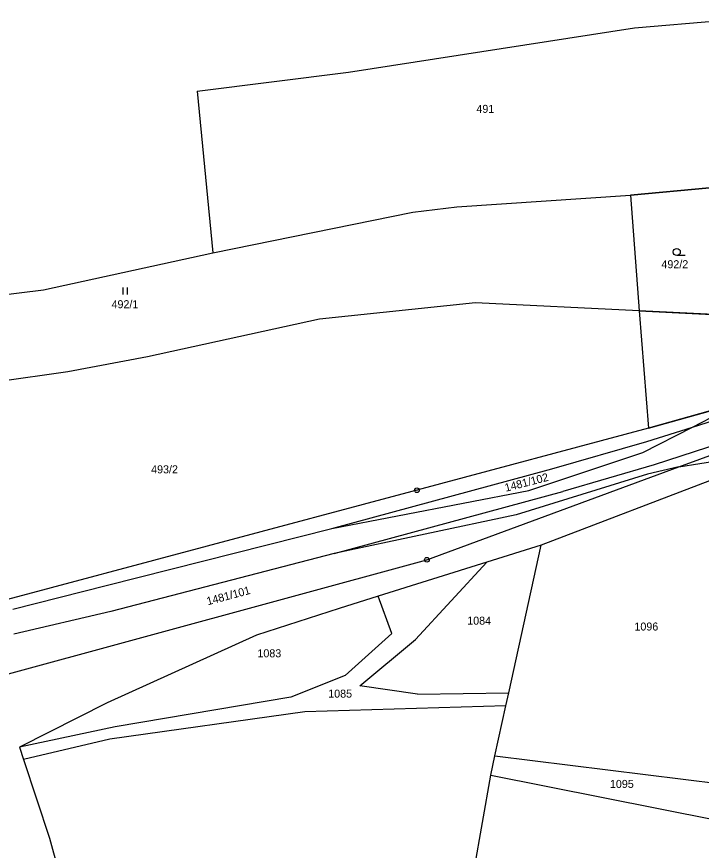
# Model space of a CAD drawing. Extents: x -760642 to -757221, y -1092371 to -1088855.
# Drawn here: x -759560.7 to -759415.4, y -1089962.1 to -1089785.1 of the extents above; entities that cross this region are included whole.
import ezdxf

# ---------------------------------------------------------------- set-up
doc = ezdxf.new("R2010")
doc.units = 0
for name, color, linetype in [('Vrstva 1', 7, 'Continuous'), ('Vrstva 18', 7, 'Continuous'), ('Vrstva 24', 7, 'Continuous'), ('Vrstva 25', 7, 'Continuous'), ('Vrstva 26', 7, 'Continuous'), ('Vrstva 27', 7, 'Continuous'), ('Vrstva 4', 7, 'Continuous')]:
    doc.layers.add(name, color=color, linetype=linetype)

msp = doc.modelspace()

# ---------------------------------------------------------------- linework, layer by layer
at = {"layer": 'Vrstva 1'}
for p, q in [((-759429.56, -1089787.46), (-759401.5, -1089785.06)), ((-759490.27, -1089796.85), (-759429.56, -1089787.46)), ((-759522.37, -1089800.91), (-759490.27, -1089796.85)), ((-759522.37, -1089800.91), (-759519.02, -1089835.25)), ((-759430.4, -1089822.99), (-759413.62, -1089821.43)), ((-759467.28, -1089825.46), (-759430.4, -1089822.99)), ((-759430.4, -1089822.99), (-759428.52, -1089847.55)), ((-759476.6, -1089826.58), (-759467.28, -1089825.46)), ((-759519.02, -1089835.25), (-759476.6, -1089826.58)), ((-759554.95, -1089843.1), (-759519.02, -1089835.25)), ((-759597.29, -1089848.18), (-759554.95, -1089843.1)), ((-759463.27, -1089845.83), (-759496.43, -1089849.33)), ((-759428.52, -1089847.55), (-759463.27, -1089845.83)), ((-759403.24, -1089848.8), (-759428.52, -1089847.55)), ((-759428.52, -1089847.55), (-759426.55, -1089872.5)), ((-759496.43, -1089849.33), (-759532.91, -1089857.31)), ((-759532.91, -1089857.31), (-759549.84, -1089860.5)), ((-759549.84, -1089860.5), (-759601.05, -1089867.84)), ((-759420.17, -1089880.68), (-759363.71, -1089859.84)), ((-759406.87, -1089866.92), (-759426.55, -1089872.5)), ((-759417.26, -1089872.25), (-759406.87, -1089866.92)), ((-759426.55, -1089872.5), (-759475.74, -1089885.66)), ((-759427.79, -1089877.65), (-759417.26, -1089872.25)), ((-759395.92, -1089876.8), (-759449.34, -1089897.34)), ((-759420.17, -1089880.68), (-759395.92, -1089876.8)), ((-759451.98, -1089885.73), (-759427.79, -1089877.65)), ((-759473.62, -1089900.41), (-759420.17, -1089880.68)), ((-759420.17, -1089880.68), (-759426.79, -1089882.21)), ((-759426.79, -1089882.21), (-759454.63, -1089890.88)), ((-759475.74, -1089885.66), (-759569.31, -1089910.6)), ((-759493.78, -1089893.81), (-759451.98, -1089885.73)), ((-759454.63, -1089890.88), (-759493.31, -1089899.06)), ((-759541.71, -1089905.88), (-759493.78, -1089893.81)), ((-759449.34, -1089897.34), (-759460.88, -1089900.95)), ((-759456.24, -1089928.68), (-759449.34, -1089897.34)), ((-759493.31, -1089899.06), (-759540.71, -1089911.43)), ((-759596.59, -1089934), (-759473.62, -1089900.41)), ((-759460.88, -1089900.95), (-759483.94, -1089908.16)), ((-759476.01, -1089917.38), (-759460.88, -1089900.95)), ((-759561.47, -1089910.89), (-759541.71, -1089905.88)), ((-759483.94, -1089908.16), (-759492.24, -1089910.75)), ((-759481.05, -1089916.08), (-759483.94, -1089908.16)), ((-759492.24, -1089910.75), (-759509.75, -1089916.45)), ((-759540.71, -1089911.43), (-759561.27, -1089916.22)), ((-759481.05, -1089916.08), (-759490.97, -1089925)), ((-759509.75, -1089916.45), (-759541.47, -1089930.78)), ((-759487.82, -1089927.2), (-759476.01, -1089917.38)), ((-759490.97, -1089925), (-759502.46, -1089929.59)), ((-759475.6, -1089928.94), (-759487.82, -1089927.2)), ((-759502.46, -1089929.59), (-759539.74, -1089935.93)), ((-759475.6, -1089928.94), (-759456.24, -1089928.68)), ((-759456.84, -1089931.41), (-759456.24, -1089928.68)), ((-759541.47, -1089930.78), (-759560.08, -1089940.19)), ((-759456.84, -1089931.41), (-759499.55, -1089932.69)), ((-759459.18, -1089942.03), (-759456.84, -1089931.41)), ((-759499.55, -1089932.69), (-759540.91, -1089938.55)), ((-759539.74, -1089935.93), (-759560.08, -1089940.19)), ((-759540.91, -1089938.55), (-759559.2, -1089942.83)), ((-759560.08, -1089940.19), (-759559.2, -1089942.83)), ((-759460.03, -1089946.19), (-759459.18, -1089942.03)), ((-759459.18, -1089942.03), (-759410.39, -1089948.09)), ((-759559.2, -1089942.83), (-759553.71, -1089959.55)), ((-759466.17, -1089980.69), (-759460.03, -1089946.19)), ((-759460.03, -1089946.19), (-759412.35, -1089955.63)), ((-759553.71, -1089959.55), (-759542.53, -1090000.82))]:
    msp.add_line(p, q, dxfattribs=at)
at = {"layer": 'Vrstva 24'}
for centre, radius in [((-759475.74, -1089885.66), 0.5), ((-759475.74, -1089885.66), 0.0327), ((-759473.62, -1089900.41), 0.5), ((-759473.62, -1089900.41), 0.0327)]:
    msp.add_circle(centre, radius, dxfattribs=at)
at = {"layer": 'Vrstva 25'}
for p, q in [((-759418.82, -1089835.79), (-759420.57, -1089835.79)), ((-759538.167, -1089842.555), (-759538.167, -1089844.055)), ((-759537.145, -1089844.055), (-759537.145, -1089842.555))]:
    msp.add_line(p, q, dxfattribs=at)
msp.add_circle((-759420.57, -1089835.04), 0.75, dxfattribs=at)
at = {"layer": 'Vrstva 26'}
for points in [[(-759428.52, -1089847.55), (-759403.24, -1089848.8), (-759413.62, -1089821.43), (-759430.4, -1089822.99), (-759428.52, -1089847.55)], [(-759378.14, -1089858.72), (-759386.35, -1089845.99), (-759403.24, -1089848.8), (-759428.52, -1089847.55), (-759426.55, -1089872.5), (-759406.87, -1089866.92), (-759378.14, -1089858.72)]]:
    msp.add_lwpolyline(points, dxfattribs=at)
at = {"layer": 'Vrstva 27'}
msp.add_lwpolyline([(-759413.62, -1089821.43), (-759430.4, -1089822.99), (-759428.52, -1089847.55), (-759426.55, -1089872.5), (-759406.87, -1089866.92)], dxfattribs=at)
at = {"layer": 'Vrstva 4'}
for p, q in [((-759417.26, -1089872.25), (-759400.03, -1089866.83)), ((-759398.23, -1089871.43), (-759425.35, -1089880.28)), ((-759426.96, -1089875.3), (-759417.26, -1089872.25)), ((-759447.1, -1089881.11), (-759426.96, -1089875.3)), ((-759425.35, -1089880.28), (-759444.74, -1089885.9)), ((-759493.78, -1089893.81), (-759447.1, -1089881.11)), ((-759493.31, -1089899.06), (-759444.74, -1089885.9))]:
    msp.add_line(p, q, dxfattribs=at)

# ---------------------------------------------------------------- texts
at = {"layer": 'Vrstva 18'}
for s, p in [('491', (-759463.1, -1089805.49)), ('492/2', (-759423.829, -1089838.49)), ('492/1', (-759540.54, -1089846.99)), ('493/2', (-759532.14, -1089882.06)), ('1084', (-759465.05, -1089914.2)), ('1096', (-759429.56, -1089915.45)), ('1083', (-759509.58, -1089921.13)), ('1085', (-759494.55, -1089929.7)), ('1095', (-759434.76, -1089948.88))]:
    msp.add_text(s, height=1.7, dxfattribs=at).set_placement(p)
for s, rotation, p in [('1481/102', 14.49603, (-759456.85, -1089885.98)), ('1481/101', 15.01839, (-759520.11, -1089910.09))]:
    msp.add_text(s, height=1.7, rotation=rotation, dxfattribs=at).set_placement(p)

doc.saveas('drawing.dxf')
